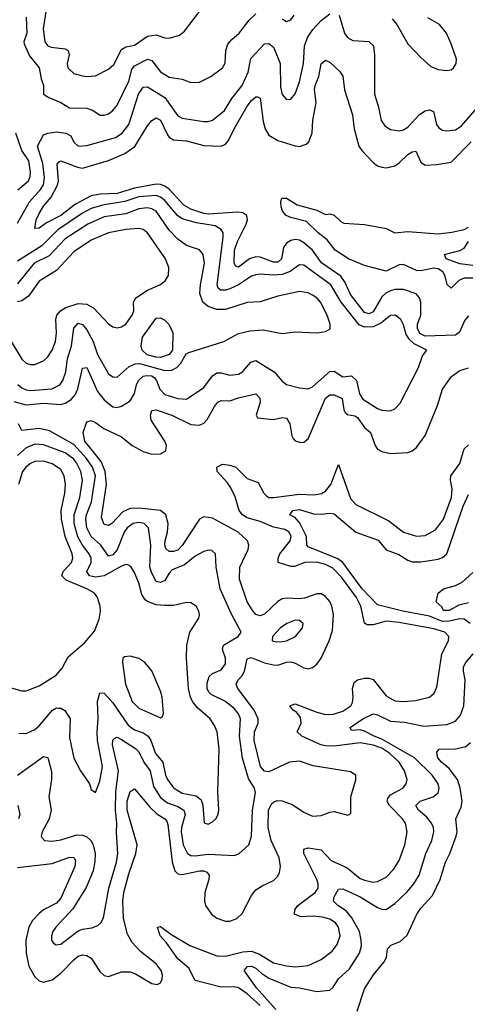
# Model space of a CAD drawing. Header units: inches. Extents: x 1694797 to 1849917, y 907313 to 1017959.
# Tile 661 of 834: x 1833321 to 1835384, y 941314 to 945853. Entities that reach past the tile are written whole.
import ezdxf

# ---------------------------------------------------------------- set-up
doc = ezdxf.new("R2010")
doc.units = ezdxf.units.IN
doc.header["$MEASUREMENT"] = 0
doc.layers.add('B8934', color=7, linetype='Continuous')

msp = doc.modelspace()

# ---------------------------------------------------------------- linework, layer by layer
at = {"layer": 'B8934', "color": 5}
for points, elevation in [([(1833441, 945890), (1833429.2, 945810), (1833436.4, 945750), (1833450, 945731.8), (1833465.2, 945725.2), (1833530, 945717.6), (1833543.6, 945710), (1833548.4, 945690), (1833539.3, 945650), (1833542.4, 945630), (1833570, 945605.2), (1833610, 945594.2), (1833630, 945591.1), (1833670, 945594.2), (1833730, 945625.2), (1833754.3, 945645.7), (1833790, 945715.1), (1833810, 945726.9), (1833850, 945735.2), (1833910, 945776.3), (1833950, 945782.5), (1833990, 945769.2), (1834010, 945768.1), (1834058.1, 945781.9), (1834080.2, 945799.8), (1834149.7, 945890)], 680), ([(1833310, 944914.6), (1833366.4, 945013.6), (1833417.1, 945070), (1833430, 945091.4), (1833434.4, 945125.6), (1833427.8, 945190), (1833403.4, 945270), (1833430, 945321.5), (1833450, 945329.7), (1833490, 945335.7), (1833532.7, 945330), (1833557.1, 945317.1), (1833570, 945288.7), (1833590, 945269.4), (1833630, 945273.4), (1833762, 945310), (1833792.6, 945330), (1833823.6, 945370), (1833868.4, 945510), (1833890, 945541.7), (1833910, 945543), (1833990, 945493.7), (1834050, 945410.2), (1834070, 945398), (1834170, 945383.1), (1834190, 945383.1), (1834210, 945389.5), (1834265.6, 945434.4), (1834298.4, 945490), (1834345.8, 945550), (1834374.2, 945610), (1834386.4, 945673.6), (1834450, 945741.5), (1834470, 945742.2), (1834490, 945726.5), (1834495.9, 945715.9), (1834521.3, 945650), (1834523.3, 945543.3), (1834530, 945507.7), (1834550, 945484.4), (1834570, 945486.7), (1834590, 945510.4), (1834610, 945566), (1834628.6, 945651.4), (1834633.1, 945730), (1834647.1, 945770), (1834672.5, 945807.5), (1834710.6, 945849.4), (1834750, 945879)], 640), ([(1833350, 945864.9), (1833353.7, 945790), (1833339.1, 945750), (1833340.9, 945740.9), (1833365.6, 945685.6), (1833410.7, 945630), (1833419.6, 945579.7), (1833430.2, 945550), (1833430.5, 945510), (1833454.5, 945494.5), (1833510, 945471), (1833550, 945445.8), (1833630, 945445.5), (1833655.6, 945435.6), (1833692.1, 945412.1), (1833710, 945411.9), (1833730, 945419), (1833750, 945434.3), (1833770, 945458.9), (1833824.5, 945570), (1833837.6, 945622.3), (1833850, 945640.4), (1833910.6, 945670.6), (1833930, 945665), (1833970, 945612.3), (1834010, 945588.1), (1834070, 945578.2), (1834110, 945563.6), (1834150, 945564), (1834201.6, 945590), (1834255.8, 945630), (1834267.5, 945652.5), (1834271.1, 945710), (1834280.6, 945739.4), (1834298.3, 945761.7), (1834331.9, 945790), (1834378, 945850), (1834410, 945880.2)], 660), ([(1834530, 945855.8), (1834550, 945844.2), (1834570, 945851.3), (1834586.7, 945873.2)], 660), ([(1834793.8, 945873.8), (1834818.4, 945790), (1834832.3, 945770), (1834856.7, 945756.7), (1834930, 945752.5), (1834951.5, 945731.5), (1834955.7, 945690), (1834956.9, 945510), (1834975.2, 945450), (1834987.8, 945387.8), (1835004, 945364), (1835030, 945346.2), (1835070, 945339.7), (1835090, 945344.5), (1835110, 945356.5), (1835164.6, 945415.4), (1835190, 945432.3), (1835210, 945437.7), (1835228.7, 945428.7), (1835242.5, 945370), (1835253.6, 945353.6), (1835270, 945343.8), (1835290, 945340.2), (1835330, 945345), (1835357.2, 945362.8), (1835441, 945459)], 640), ([(1835037.3, 945857.3), (1835058.6, 945830), (1835110, 945741.6), (1835170, 945678), (1835216.7, 945636.7), (1835250, 945622.4), (1835290, 945618.4), (1835310, 945621.6), (1835320.9, 945630), (1835333.3, 945650), (1835334, 945670), (1835310, 945740.9), (1835288.5, 945790), (1835256, 945830), (1835201.8, 945861.8)], 660), ([(1835390, 944486.9), (1835372.9, 944467.1), (1835347.7, 944412.3), (1835330, 944398.6), (1835190, 944394.5), (1835166.1, 944406.1), (1835153.9, 944430), (1835155, 944450), (1835169.3, 944490), (1835169.9, 944549.9), (1835164.2, 944570), (1835149.1, 944589.1), (1835090, 944609), (1835050, 944608.7), (1835030, 944602.7), (1835008, 944592), (1834990, 944574.6), (1834950, 944506), (1834930, 944496.7), (1834910, 944503.1), (1834845.5, 944585.5), (1834821.7, 944641.7), (1834801.5, 944670), (1834711.9, 944731.9), (1834669.9, 944790), (1834630, 944824.8), (1834610, 944835.9), (1834590, 944838.8), (1834570, 944834.7), (1834550, 944822.4), (1834537.4, 944802.6), (1834527.7, 944750), (1834510, 944734.9), (1834490, 944734.3), (1834430, 944757.4), (1834410, 944759.9), (1834379.8, 944750), (1834330, 944712.7), (1834317.2, 944717.2), (1834309.2, 944730), (1834311, 944790), (1834324.8, 944830), (1834365.3, 944910), (1834370.5, 944930), (1834367.1, 944950), (1834350, 944962.1), (1834325.8, 944965.8), (1834190, 944956), (1834170, 944958.6), (1834110, 944979.2), (1834077.9, 944997.9), (1834010, 945071.2), (1833990, 945085.8), (1833970, 945093.1), (1833950, 945094.2), (1833850, 945076.8), (1833770, 945051.5), (1833691.9, 945048.1), (1833650, 945040.7), (1833577.9, 945002.1), (1833510, 944950.3), (1833444.2, 944915.8), (1833410, 944891.8), (1833389.9, 944889.9), (1833396.7, 944930), (1833410, 944959.7), (1833430, 944992.7), (1833466, 945034), (1833495.1, 945090), (1833499.7, 945110), (1833493.9, 945186.1), (1833501.8, 945198.2), (1833510, 945202.5), (1833587.5, 945172.5), (1833610, 945168.4), (1833730, 945204.1), (1833804.9, 945235.1), (1833851.7, 945268.3), (1833910, 945362.6), (1833930, 945388.2), (1833950, 945400.7), (1833970, 945389.2), (1834002.3, 945322.3), (1834010.4, 945310.4), (1834030, 945298.3), (1834090, 945294.9), (1834170, 945272.6), (1834250, 945269.4), (1834270, 945278.9), (1834284, 945296), (1834309.9, 945350), (1834370, 945454.5), (1834390, 945480.6), (1834410, 945497.6), (1834417, 945497), (1834430, 945490.5), (1834443.1, 945383.1), (1834452.3, 945350), (1834470, 945319.8), (1834510, 945296.3), (1834590, 945270.9), (1834611.2, 945268.8), (1834641.6, 945278.4), (1834654, 945290), (1834668.3, 945331.7), (1834671.8, 945390), (1834687, 945470), (1834680.3, 945530), (1834683.2, 945550), (1834699.9, 945590), (1834710, 945648.8), (1834730, 945666.2), (1834750, 945656.9), (1834795.7, 945615.7), (1834810, 945592.7), (1834818.6, 945530), (1834854.3, 945414.3), (1834862.6, 945350), (1834884.8, 945270), (1834897.4, 945250), (1834950, 945194), (1834970, 945179.7), (1834990, 945172.9), (1835010, 945170.2), (1835050, 945179.4), (1835070, 945192.4), (1835110, 945231.2), (1835130, 945243.7), (1835147.1, 945247.1), (1835170, 945195.3), (1835190, 945181.8), (1835244.5, 945184.5), (1835310, 945196.6), (1835402.4, 945290)], 620), ([(1833311.7, 945068.3), (1833361.7, 945110), (1833369.5, 945130), (1833370.6, 945149.4), (1833362.2, 945202.2), (1833330.7, 945250), (1833303, 945330)], 660), ([(1833293.4, 944093.4), (1833350, 944078.2), (1833430, 944084.7), (1833510, 944079), (1833530, 944084.7), (1833558.6, 944101.4), (1833576.5, 944123.5), (1833588.1, 944151.9), (1833610, 944246.3), (1833630, 944249.2), (1833679.1, 944139.1), (1833710, 944101.2), (1833750, 944068.6), (1833770, 944065.4), (1833790, 944070.8), (1833830, 944096.1), (1833850, 944129.2), (1833859, 944170), (1833868.3, 944190), (1833889.9, 944210), (1833906.7, 944213.3), (1833930, 944211.3), (1833942, 944202), (1833952, 944190), (1833966.9, 944150), (1833990, 944124.7), (1834050, 944106.1), (1834090, 944104.3), (1834170, 944157.4), (1834210, 944211), (1834230, 944224.6), (1834250, 944225.1), (1834290, 944213.7), (1834330, 944219.4), (1834350, 944231.1), (1834385.8, 944274.2), (1834410, 944282.3), (1834494, 944230), (1834530, 944186.9), (1834550, 944171.3), (1834610, 944155.8), (1834650, 944151.7), (1834670, 944160.2), (1834750, 944231.2), (1834770, 944233.3), (1834810, 944206.6), (1834850, 944210.6), (1834874.1, 944190), (1834887.6, 944127.6), (1834902.9, 944102.9), (1834970, 944060.6), (1834990, 944052.9), (1835030, 944050.2), (1835050, 944058.9), (1835074.8, 944085.2), (1835159.8, 944250), (1835177.2, 944302.7), (1835198, 944330), (1835139.2, 944359.2), (1835118.2, 944378.1), (1835101.8, 944401.8), (1835090, 944446.6), (1835078, 944470), (1835051.3, 944491.3), (1835030, 944488.8), (1834986.2, 944453.8), (1834950, 944436.8), (1834910, 944434.9), (1834885.7, 944445.7), (1834802.4, 944550), (1834755.1, 944630), (1834630, 944720.8), (1834610, 944722.7), (1834567.3, 944692.7), (1834530, 944678.3), (1834490, 944675.2), (1834430, 944680.1), (1834410, 944676.9), (1834390, 944669.9), (1834330, 944631), (1834290, 944611.4), (1834270, 944605.5), (1834246.6, 944606.6), (1834235.8, 944615.8), (1834230.4, 944630.4), (1834259.3, 944850), (1834258.4, 944870), (1834250, 944886), (1834221.7, 944901.7), (1834136.1, 944916.1), (1834070, 944935.4), (1834047.7, 944950), (1833990, 945019.5), (1833970, 945035), (1833950, 945041.9), (1833870, 945036.4), (1833805.5, 945014.4), (1833701.7, 944998.3), (1833650, 944982.2), (1833610, 944960.9), (1833495.8, 944884.2), (1833422, 944810), (1833310, 944739.9)], 640), ([(1835410, 944661.7), (1835370, 944661), (1835345.5, 944650), (1835310, 944615.7), (1835292, 944631.9), (1835282.8, 944670), (1835271, 944690), (1835250, 944703.7), (1835230, 944707.9), (1835170, 944695.6), (1835150, 944697.2), (1835090, 944723.6), (1835070, 944722.9), (1835010, 944693.7), (1834910, 944719.8), (1834836.1, 944750), (1834774.7, 944790), (1834738.1, 944838.1), (1834696.4, 944870), (1834642.2, 944922.2), (1834570, 944940.5), (1834548.9, 944950), (1834532.9, 944970), (1834526.5, 944990), (1834524.7, 945015.3), (1834529.6, 945030), (1834550, 945030.4), (1834599.3, 944999.3), (1834690, 944975.2), (1834730, 944954.9), (1834750, 944958.3), (1834770, 944951.7), (1834801.9, 944921.9), (1834815.3, 944915.3), (1834910, 944908.2), (1835010, 944890.8), (1835050, 944870.2), (1835110, 944876.5), (1835250, 944866.3), (1835312.8, 944872.8), (1835370, 944885), (1835390, 944896.9)], 580), ([(1833311.7, 944171.7), (1833330, 944155.7), (1833350, 944146.3), (1833370, 944144), (1833468.1, 944151.9), (1833506.2, 944170), (1833520.1, 944190), (1833533.4, 944230), (1833540.3, 944290), (1833559.7, 944350), (1833569.6, 944430.4), (1833590, 944453.9), (1833610, 944448.4), (1833630, 944422.9), (1833658.7, 944370), (1833678.7, 944310), (1833730, 944219.6), (1833750, 944206.4), (1833770, 944204.5), (1833826, 944254), (1833853.1, 944266.9), (1833872.8, 944267.2), (1833990, 944235.2), (1834022.1, 944237.9), (1834045.4, 944250), (1834063.2, 944270), (1834088.2, 944311.8), (1834100.8, 944319.2), (1834262, 944370), (1834330, 944405.5), (1834381.1, 944418.9), (1834442.5, 944422.5), (1834530, 944406.4), (1834590, 944413.4), (1834690, 944408.8), (1834730, 944415.8), (1834752.1, 944427.9), (1834752.4, 944450), (1834738.7, 944490), (1834707.7, 944550), (1834690, 944570.8), (1834670, 944583.5), (1834650, 944593), (1834610, 944599.9), (1834510, 944578.8), (1834430, 944552.5), (1834368.7, 944548.7), (1834270, 944516.7), (1834230, 944517.1), (1834190, 944529.9), (1834164.9, 944550), (1834150.9, 944590), (1834153.5, 944630), (1834172.6, 944730), (1834167.2, 944770), (1834150, 944791.7), (1834090, 944812.1), (1834050, 944840.9), (1834010, 944882), (1833950, 944969.3), (1833930, 944981.2), (1833910, 944985.5), (1833870, 944980.3), (1833810, 944957.8), (1833710, 944944.6), (1833634.2, 944910), (1833530, 944843.3), (1833456.4, 944763.6), (1833387.4, 944730), (1833310, 944634.4)], 660), ([(1833280.8, 944370), (1833330, 944287.7), (1833350, 944270.2), (1833370, 944263), (1833390, 944263.5), (1833430, 944280.6), (1833450, 944299.2), (1833469.9, 944330), (1833485.5, 944370), (1833489.9, 944410), (1833487.7, 944470), (1833492.6, 944490), (1833509.2, 944510.8), (1833533.6, 944526.4), (1833590, 944543.8), (1833630, 944541.5), (1833662.5, 944522.5), (1833730, 944450.3), (1833750, 944437.4), (1833770, 944433.1), (1833790, 944437.4), (1833809.6, 944450), (1833839.7, 944490), (1833846.6, 944510), (1833846, 944550), (1833856.2, 944570), (1833910, 944606), (1833966.6, 944630), (1833991.1, 944648.9), (1834006.5, 944673.5), (1834008.5, 944710), (1833993, 944750), (1833910.6, 944870.6), (1833890, 944885), (1833870, 944889.9), (1833810, 944886.1), (1833730, 944869.9), (1833650, 944836.1), (1833570, 944782), (1833490, 944696.7), (1833410, 944647.1), (1833361.1, 944578.9), (1833330, 944556.8), (1833310, 944552.8)], 680), ([(1835410, 944720.4), (1835350, 944726.8), (1835286.6, 944750), (1835279.7, 944770), (1835350, 944788.8), (1835370, 944799.3), (1835390.4, 944830)], 560), ([(1833310, 941944.4), (1833470, 941963.1), (1833550, 941992.9), (1833570.9, 941990.9), (1833577.3, 941977.3), (1833574.4, 941950), (1833510, 941803.1), (1833490, 941780.7), (1833430.2, 941750), (1833410, 941733.1), (1833379.6, 941700.4), (1833362.2, 941670), (1833349.2, 941610), (1833350.6, 941550), (1833363.4, 941490), (1833390, 941441.2), (1833410, 941422.7), (1833430, 941416.6), (1833470, 941426.9), (1833510, 941457.4), (1833570, 941520.1), (1833590, 941535.7), (1833610, 941542.8), (1833630, 941539.5), (1833650, 941526.5), (1833690, 941465.5), (1833710, 941446.7), (1833730, 941443.2), (1833790, 941464.3), (1833830, 941463.9), (1833854.6, 941454.6), (1833930, 941410.2), (1833954.8, 941405.2), (1833970, 941413.4), (1833978, 941430), (1833979, 941450), (1833972.6, 941470), (1833950, 941500.5), (1833877.5, 941557.5), (1833839.6, 941599.6), (1833818.2, 941638.2), (1833798.8, 941710), (1833796.6, 941790), (1833800.9, 941830), (1833823.5, 941916.5), (1833856.4, 942010), (1833861.9, 942050), (1833816.3, 942210), (1833816.4, 942250), (1833830, 942295.5), (1833850, 942308), (1833921.6, 942221.6), (1833953.1, 942193.1), (1833990.1, 942170), (1833998.7, 942158.7), (1834003.7, 942143.7), (1834023.5, 941970), (1834036.4, 941930), (1834050, 941915.1), (1834070, 941913.3), (1834149.6, 941929.6), (1834169.6, 941929.6), (1834183.2, 941923.2), (1834194.4, 941910), (1834192.5, 941890), (1834173.8, 941830), (1834172.6, 941790), (1834177.7, 941770), (1834205.4, 941730), (1834230, 941712.1), (1834270, 941697.9), (1834290, 941697.5), (1834322.4, 941710), (1834346.9, 941733.1), (1834390, 941815.5), (1834410, 941841.5), (1834439.1, 941860.9), (1834490, 941884.8), (1834510, 941904.5), (1834517.9, 941922.1), (1834522.8, 941950), (1834516.5, 941990), (1834479.4, 942070), (1834466.5, 942130), (1834467.3, 942210), (1834481.5, 942238.5), (1834490, 942246.8), (1834506.9, 942253.1), (1834530, 942252.6), (1834576.1, 942236.1), (1834630, 942199.4), (1834670, 942182.2), (1834710, 942184.6), (1834750, 942200.5), (1834770, 942203.4), (1834833.1, 942186.9), (1834846.7, 942193.3), (1834847.4, 942270), (1834869.8, 942349.8), (1834869.8, 942369.8), (1834845.9, 942385.9), (1834673.3, 942413.3), (1834610, 942435.2), (1834564.9, 942430), (1834470, 942386.5), (1834448.6, 942388.6), (1834431.2, 942411.2), (1834401, 942530), (1834402.9, 942570), (1834419.3, 942610), (1834420.8, 942630), (1834401.4, 942670), (1834326, 942770), (1834319.2, 942790), (1834327.8, 942810), (1834346.6, 942830), (1834357.4, 942850), (1834370, 942906.5), (1834387.3, 942912.7), (1834449, 942889), (1834490, 942878.7), (1834510, 942878), (1834550, 942890.9), (1834570, 942892.5), (1834590, 942887), (1834630, 942864.7), (1834650, 942861.2), (1834670, 942867.3), (1834690, 942882.7), (1834710, 942910.2), (1834748, 942990), (1834763.3, 943036.7), (1834768, 943110), (1834760.1, 943150), (1834750, 943171.2), (1834730, 943194.8), (1834710, 943206), (1834690, 943206.4), (1834633.6, 943186.4), (1834610, 943182.6), (1834550, 943186.9), (1834530, 943182.6), (1834510, 943170.5), (1834450, 943113), (1834430, 943104.3), (1834410, 943111.1), (1834391.9, 943131.9), (1834369.4, 943170), (1834333.6, 943273.6), (1834336.3, 943330), (1834373.5, 943410), (1834376.9, 943430), (1834371.4, 943450), (1834327.7, 943490), (1834210, 943554.8), (1834170, 943560.5), (1834150, 943549.9), (1834070, 943429.3), (1834050, 943408.3), (1834030, 943401.7), (1834010, 943401.4), (1833994.6, 943414.6), (1833990.4, 943430), (1833992, 943450), (1834002.8, 943490), (1834005.1, 943530), (1833994.3, 943570), (1833970.5, 943590.5), (1833870, 943601.8), (1833830, 943599.6), (1833795.8, 943584.2), (1833744.7, 943530), (1833730, 943521.2), (1833710, 943526.4), (1833697.4, 943557.4), (1833720.1, 943710), (1833715.4, 943770), (1833695.9, 943815.9), (1833621.4, 943910), (1833613.6, 943950), (1833630, 943998.9), (1833650, 944006), (1833670, 943996.5), (1833708.9, 943968.9), (1833789.7, 943930.3), (1833838.9, 943890), (1833890, 943861.6), (1833930, 943850.1), (1833970, 943851), (1833993.9, 943866.1), (1833997.4, 943890), (1833989.2, 943910), (1833927.4, 944007.4), (1833923.4, 944030), (1833930, 944051.3), (1833950, 944054), (1834021.7, 944030), (1834110, 943986.1), (1834150, 943984.4), (1834170, 943993.4), (1834184.3, 944010), (1834218.3, 944070), (1834234.5, 944090), (1834250, 944098), (1834290, 944095.9), (1834330, 944110.1), (1834410, 944128.3), (1834427.9, 944107.9), (1834428.8, 944090), (1834410.4, 944030), (1834417.1, 944017.1), (1834490, 944010.2), (1834530, 944018.5), (1834550, 944015.8), (1834565.5, 943990), (1834575.2, 943935.2), (1834581.7, 943921.7), (1834590, 943911.2), (1834616.4, 943903.6), (1834630, 943905.2), (1834650, 943921.5), (1834730, 944108.3), (1834750, 944123.4), (1834770, 944123.7), (1834806.6, 944106.6), (1834815.2, 944055.2), (1834821.7, 944041.7), (1834832.5, 944032.5), (1834866.4, 944026.4), (1834878.7, 944018.7), (1834910, 943973.2), (1834938.2, 943950), (1834958.7, 943890), (1834970, 943873.4), (1834990, 943862), (1835030, 943853.8), (1835110, 943857.6), (1835130, 943866), (1835150, 943881.5), (1835190, 943936), (1835246.2, 944073.8), (1835269.4, 944150), (1835311.3, 944208.7), (1835350, 944235.7), (1835390, 944248.4)], 620), ([(1833310, 942370.9), (1833430, 942457.3), (1833450, 942451.7), (1833467.7, 942387.7), (1833466.9, 942350), (1833455, 942270), (1833466.3, 942210), (1833456.5, 942170), (1833424.4, 942110), (1833420.3, 942090), (1833423, 942083), (1833434.8, 942070), (1833470, 942066.7), (1833510, 942072.4), (1833584.8, 942095.2), (1833610, 942094.3), (1833630, 942086.8), (1833648, 942070), (1833658.7, 942050), (1833668.8, 942010), (1833667.3, 941972.7), (1833659.1, 941930), (1833627.3, 941852.7), (1833565.5, 941754.5), (1833486.5, 941670), (1833473.4, 941650), (1833466.7, 941630), (1833467.3, 941610), (1833475.9, 941595.9), (1833488.4, 941588.4), (1833510, 941592.4), (1833590, 941653.5), (1833610, 941660.9), (1833653.4, 941666.6), (1833681.6, 941678.4), (1833695.3, 941690), (1833707.1, 941712.9), (1833732, 941850), (1833766.3, 941970), (1833772.6, 942010), (1833766.2, 942106.2), (1833769.2, 942150), (1833762.5, 942210), (1833764.6, 942295.4), (1833776.7, 942390), (1833748.4, 942510), (1833750, 942532), (1833759.6, 942540.4), (1833770, 942545), (1833790, 942534.4), (1833854.2, 942494.2), (1833870, 942477.8), (1833892.9, 942430), (1833921.9, 942390), (1833937.9, 942317.9), (1833970, 942268.1), (1834002.4, 942242.4), (1834050, 942225.5), (1834077.1, 942210), (1834082.8, 942190), (1834066.2, 942130), (1834065.4, 942110), (1834074.8, 942050), (1834093.7, 942010), (1834110, 942000.1), (1834130, 941998.5), (1834190, 942006.2), (1834310, 942000.7), (1834331.3, 942008.7), (1834376.8, 942050), (1834389, 942090), (1834394.4, 942210), (1834408.5, 942290), (1834403.4, 942310), (1834375.2, 942355.2), (1834348.4, 942448.4), (1834334.3, 942550), (1834338.8, 942630), (1834330, 942653), (1834310, 942678.5), (1834269.8, 942710), (1834203.1, 942743.1), (1834192.8, 942752.8), (1834185.5, 942770), (1834185, 942795), (1834194.7, 942825.3), (1834210, 942839), (1834250, 942856.8), (1834270, 942883.7), (1834269.3, 942910), (1834256, 942950), (1834260.7, 942970), (1834327.7, 943010), (1834341.7, 943030), (1834296.3, 943116.3), (1834245.6, 943230), (1834226, 943330), (1834223.6, 943390), (1834206.5, 943406.5), (1834190, 943408.3), (1834170, 943401.4), (1834130, 943379.5), (1834079.8, 943340.2), (1834023.6, 943316.4), (1834010, 943302.3), (1833990, 943267.7), (1833970, 943258.3), (1833950, 943263.2), (1833930, 943301.5), (1833920.8, 943330), (1833925.2, 943430), (1833914.4, 943510), (1833894.2, 943530), (1833870, 943535.1), (1833843.2, 943530), (1833816.2, 943510), (1833802.5, 943490), (1833770.5, 943409.5), (1833750, 943386.6), (1833730, 943379.9), (1833694.4, 943430), (1833650, 943471), (1833630.2, 943510.2), (1833625.7, 943550), (1833628.5, 943570), (1833651.7, 943630), (1833669.4, 943750), (1833657, 943790), (1833628.8, 943830), (1833570, 943894.3), (1833457.4, 943957.4), (1833410, 943968.8), (1833330, 943959.2), (1833315.5, 943990)], 640), ([(1833316.3, 942563.7), (1833350, 942562.4), (1833390, 942581.7), (1833410, 942598.4), (1833472.1, 942670), (1833490, 942680.5), (1833500.1, 942680.1), (1833510, 942679.8), (1833528, 942668.1), (1833552.9, 942630), (1833550, 942544.7), (1833569.5, 942449.5), (1833600.3, 942390), (1833642.4, 942330), (1833650, 942304.7), (1833670, 942291), (1833690, 942342.8), (1833702.5, 942410), (1833679.2, 942530), (1833677.3, 942570), (1833682.1, 942630), (1833678.6, 942710), (1833689.4, 942750.6), (1833710, 942748.6), (1833750, 942704.1), (1833821.1, 942601.1), (1833850, 942579.7), (1833890, 942565.8), (1833913.1, 942550), (1833925.1, 942530), (1833946.1, 942470), (1833980.5, 942430), (1833992.8, 942370), (1834001.7, 942350), (1834030, 942312.5), (1834070, 942287.5), (1834134.6, 942274.6), (1834156.7, 942256.7), (1834164.2, 942230), (1834170.5, 942150.5), (1834190, 942144.4), (1834210, 942154.9), (1834225.1, 942170), (1834235.8, 942190), (1834238.9, 942210), (1834233.9, 942293.9), (1834240.2, 942490), (1834231.1, 942570), (1834219.3, 942599.4), (1834198.2, 942630), (1834140.5, 942680.5), (1834117.1, 942710), (1834107.6, 942730), (1834099.1, 942770), (1834089.8, 942910), (1834091.1, 942970), (1834105.4, 943030), (1834145.9, 943094.1), (1834149.7, 943110), (1834147, 943127), (1834134.7, 943150), (1834110, 943165.6), (1834090, 943166), (1834030, 943153), (1833990, 943152.3), (1833950, 943156.1), (1833910, 943171.6), (1833899.4, 943179.4), (1833883.2, 943203.2), (1833870, 943255.8), (1833850, 943304.8), (1833832.9, 943332.9), (1833819.6, 943339.6), (1833810, 943341.7), (1833790, 943334.5), (1833710, 943289.1), (1833670, 943283.4), (1833641.7, 943290), (1833630.9, 943310), (1833649.6, 943350), (1833649.6, 943370), (1833641.3, 943390), (1833610, 943431.3), (1833588.6, 943468.6), (1833571.8, 943530), (1833571.1, 943570), (1833598.2, 943650), (1833610.3, 943730), (1833602.2, 943770), (1833583.2, 943810), (1833570, 943827.2), (1833530, 943856.4), (1833430, 943892.9), (1833390, 943896.6), (1833350, 943879.4), (1833310, 943844.1)], 660), ([(1834430, 941308.6), (1834370, 941363), (1834330, 941389.9), (1834310, 941395), (1834250, 941393.3), (1834130, 941424.3), (1834100.4, 941480.4), (1834050, 941524), (1833997.6, 941597.6), (1833968.9, 941630), (1833955.3, 941670), (1833970, 941673.4), (1834017.1, 941637.1), (1834104.9, 941584.9), (1834230, 941537.5), (1834270, 941535.9), (1834350, 941556.4), (1834390, 941559), (1834425.7, 941545.7), (1834490, 941505.4), (1834550, 941491.3), (1834592.5, 941487.5), (1834650, 941492.8), (1834710, 941520.4), (1834761.2, 941558.8), (1834784.6, 941590), (1834798, 941630), (1834790.9, 941670), (1834776.9, 941690), (1834750, 941706.5), (1834716.2, 941716.2), (1834670, 941720.4), (1834617.3, 941717.3), (1834586.8, 941730), (1834588.6, 941750), (1834603.2, 941770), (1834683.1, 941830), (1834696.1, 941850), (1834696.9, 941870), (1834690.6, 941890), (1834631.3, 942010), (1834630.9, 942029.1), (1834650, 942035.1), (1834710, 942026), (1834756.6, 941976.6), (1834830, 941943.3), (1834890, 941895), (1834910, 941886), (1834950, 941877.9), (1834970, 941880.4), (1835010, 941899.8), (1835044.5, 941935.5), (1835070, 941977.7), (1835096.1, 942050), (1835107.7, 942110), (1835099.6, 942150), (1835085.9, 942170), (1835025.2, 942230), (1835014.3, 942250), (1835017.1, 942262.9), (1835030, 942279.3), (1835086.8, 942310), (1835102.3, 942330), (1835107.3, 942350), (1835095.2, 942390), (1835069.5, 942430), (1835027.5, 942470), (1834990, 942495), (1834950, 942508.6), (1834890, 942520.2), (1834770, 942503.9), (1834730, 942505.8), (1834709.3, 942510.7), (1834621.8, 942550), (1834599.1, 942570), (1834619, 942610), (1834615.8, 942635.8), (1834598.9, 942658.9), (1834581.4, 942670), (1834566.6, 942690), (1834590, 942699.8), (1834690, 942660.7), (1834730, 942650.1), (1834767.8, 942652.2), (1834810, 942665), (1834846.9, 942690), (1834854.3, 942705.7), (1834857.6, 942730), (1834854.6, 942770), (1834862.7, 942797.3), (1834877.6, 942810), (1834910, 942817.8), (1834930, 942818.2), (1834950, 942811.5), (1835010, 942736.3), (1835050, 942712.7), (1835090, 942710.1), (1835144.9, 942715.1), (1835210, 942730.2), (1835231.6, 942748.4), (1835243.3, 942776.7), (1835266.6, 942930), (1835298.2, 942990), (1835298.7, 943010), (1835280.4, 943030), (1835230, 943045), (1835070, 943073.9), (1835010, 943079.9), (1834950, 943063.4), (1834923.1, 943063.1), (1834910, 943070.8), (1834893.8, 943150), (1834873.2, 943190), (1834803.5, 943283.5), (1834764.5, 943324.5), (1834730, 943341.3), (1834690, 943352), (1834635.8, 943350), (1834588.3, 943331.7), (1834570, 943332), (1834511.9, 943350), (1834511.9, 943370), (1834520.7, 943390), (1834566.9, 943450), (1834571.8, 943470), (1834562.9, 943490), (1834542.3, 943502.3), (1834490, 943514.2), (1834430, 943539.5), (1834370, 943556.8), (1834347.3, 943570), (1834332.7, 943590), (1834313.7, 943653.7), (1834294.5, 943694.5), (1834278.6, 943718.6), (1834230.7, 943770), (1834228.8, 943790), (1834255.7, 943804.3), (1834290, 943799.4), (1834316.8, 943790), (1834370, 943738.1), (1834420, 943720), (1834446.8, 943670), (1834458.4, 943658.4), (1834470, 943650.6), (1834490, 943649.7), (1834610, 943665.5), (1834677.4, 943662.6), (1834711.5, 943668.5), (1834730, 943679.8), (1834755.7, 943710), (1834790, 943802.6), (1834846.1, 943646.1), (1834870, 943618), (1835022.9, 943542.9), (1835090.6, 943490.6), (1835150, 943472.5), (1835190, 943475.6), (1835238.3, 943501.7), (1835273.8, 943550), (1835311.3, 943650), (1835313.9, 943690), (1835307.2, 943730), (1835308.6, 943750), (1835350, 943807), (1835370, 943874), (1835390, 943893.4)], 580), ([(1833270, 942776.2), (1833330, 942759), (1833350, 942758.5), (1833410, 942781.8), (1833488.9, 942831.1), (1833516.8, 942863.2), (1833544.8, 942915.2), (1833620.1, 942979.9), (1833665.6, 943034.4), (1833687.6, 943090), (1833693.1, 943126.9), (1833691.5, 943150), (1833678.9, 943190), (1833665.1, 943210), (1833629.7, 943230), (1833534.2, 943270), (1833514.5, 943290), (1833520.5, 943310), (1833559.1, 943350), (1833565.4, 943370), (1833562.8, 943390), (1833530.6, 943470.6), (1833512.9, 943550), (1833512, 943590), (1833528.9, 943670), (1833532.3, 943710), (1833526.4, 943750), (1833510, 943779.4), (1833470, 943806.1), (1833430, 943818.5), (1833390, 943817), (1833370, 943807.6), (1833350, 943791.8), (1833333.6, 943770), (1833314.9, 943710)], 680), ([(1835398, 943070), (1835370, 943090.3), (1835350, 943091.8), (1835300.3, 943079.7), (1835270, 943079.4), (1835210, 943103.4), (1835086.7, 943126.7), (1834970, 943156.2), (1834899.1, 943230), (1834810.6, 943350.6), (1834787.1, 943367.1), (1834650, 943422.2), (1834644.7, 943430), (1834642.6, 943470), (1834612.1, 943532.1), (1834590, 943558), (1834566, 943570), (1834580.5, 943590), (1834610, 943594.3), (1834674.7, 943574.7), (1834710, 943573.1), (1834750, 943578.2), (1834770, 943574.5), (1834871, 943491), (1834973.6, 943453.6), (1835010, 943409.1), (1835068, 943388), (1835110, 943361.8), (1835130, 943354.4), (1835170, 943354.5), (1835250, 943366.1), (1835270, 943373.9), (1835290, 943390.2), (1835365.4, 943610), (1835390, 943663.8)], 560), ([(1835390, 943165), (1835345.5, 943154.5), (1835301.3, 943130), (1835274.5, 943130), (1835266.3, 943146.3), (1835241.2, 943170), (1835249.3, 943210), (1835274, 943230), (1835330, 943244.9), (1835359.9, 943260.1), (1835410, 943304.6)], 540), ([(1834502.1, 941290), (1834413, 941390), (1834355.1, 941470), (1834370.8, 941489.2), (1834390, 941490.6), (1834410, 941481), (1834436.3, 941456.3), (1834470, 941434.2), (1834570, 941393.3), (1834610, 941390.5), (1834690, 941373.2), (1834750, 941380.2), (1834766.5, 941393.5), (1834790, 941432), (1834841.7, 941478.3), (1834887.9, 941550), (1834895.7, 941584.3), (1834895.3, 941610), (1834886.6, 941650), (1834852.6, 941712.7), (1834825.3, 941745.3), (1834787.7, 941770), (1834768, 941790), (1834770, 941810.3), (1834790, 941844.9), (1834810, 941846.7), (1834890, 941809.6), (1834970, 941760.4), (1834990, 941753), (1835010, 941752), (1835050, 941778.6), (1835106.7, 941833.3), (1835138.3, 941870), (1835162.6, 941910), (1835193.1, 942010), (1835220.2, 942070), (1835229.3, 942110), (1835227.7, 942130), (1835219.3, 942150), (1835197, 942177), (1835159.8, 942210), (1835147.1, 942230), (1835166.9, 942250), (1835226.9, 942270), (1835250, 942288.4), (1835255.2, 942310), (1835250.5, 942330), (1835221.7, 942370), (1835140.9, 942450), (1834990, 942537.1), (1834954.1, 942550), (1834910, 942574), (1834890, 942579.3), (1834850, 942577), (1834843.9, 942590), (1834902.2, 942630), (1834950, 942652.8), (1834970, 942648.3), (1835030, 942619.9), (1835094.5, 942614.5), (1835183.5, 942596.5), (1835290, 942603.7), (1835330, 942619.7), (1835353.4, 942646.6), (1835368.1, 942690), (1835374.8, 942810), (1835366.6, 942850), (1835367.2, 942870), (1835377.1, 942890), (1835411.3, 942930)], 560), ([(1834877, 941283), (1834910, 941385.3), (1834952.1, 941450), (1835000.7, 941510), (1835012.1, 941530), (1835016.2, 941570), (1835032.4, 941587.6), (1835075.4, 941604.6), (1835107.6, 941632.4), (1835151.8, 941730), (1835170, 941758.2), (1835224.3, 941815.7), (1835259.4, 941890), (1835283.8, 941970), (1835303.8, 942010), (1835333.4, 942090), (1835337.4, 942110), (1835331.7, 942170), (1835356.4, 942223.6), (1835359.9, 942250), (1835351.6, 942310), (1835338.8, 942350), (1835301.2, 942401.2), (1835264.8, 942430), (1835249, 942450), (1835243.7, 942476.3), (1835254, 942490), (1835330, 942492.4), (1835377.1, 942502.9), (1835398.9, 942521.1)], 540), ([(1833311.5, 942231.5), (1833321, 942190), (1833315.3, 942170)], 620)]:
    msp.add_lwpolyline(points, dxfattribs=dict(at, elevation=elevation))
for points, elevation in [([(1833970, 944296.1), (1833950, 944296.9), (1833908, 944308), (1833885, 944330), (1833881.2, 944350), (1833886.8, 944390), (1833950, 944476.6), (1833970, 944478.7), (1833990, 944468.1), (1834007.5, 944450), (1834027.1, 944410), (1834025.8, 944330), (1834010, 944308.8)], 660), ([(1834590, 943085.4), (1834552.7, 943070), (1834523.7, 943050), (1834486.7, 943010), (1834484.9, 942990), (1834505, 942984.9), (1834530, 942986.7), (1834550.4, 942990.4), (1834592.8, 943010), (1834624, 943050), (1834627.3, 943070), (1834610, 943083)], 640), ([(1833830, 942918.4), (1833804.1, 942915.9), (1833796, 942910), (1833794, 942890), (1833808, 942790), (1833839.7, 942710), (1833870, 942679.2), (1833970, 942635.5), (1833978.6, 942641.4), (1833984.2, 942655.8), (1833976.8, 942730), (1833970, 942758), (1833930, 942851.8), (1833897.6, 942890), (1833870, 942907.8)], 680)]:
    msp.add_lwpolyline(points, close=True, dxfattribs=dict(at, elevation=elevation))

doc.saveas('drawing.dxf')
